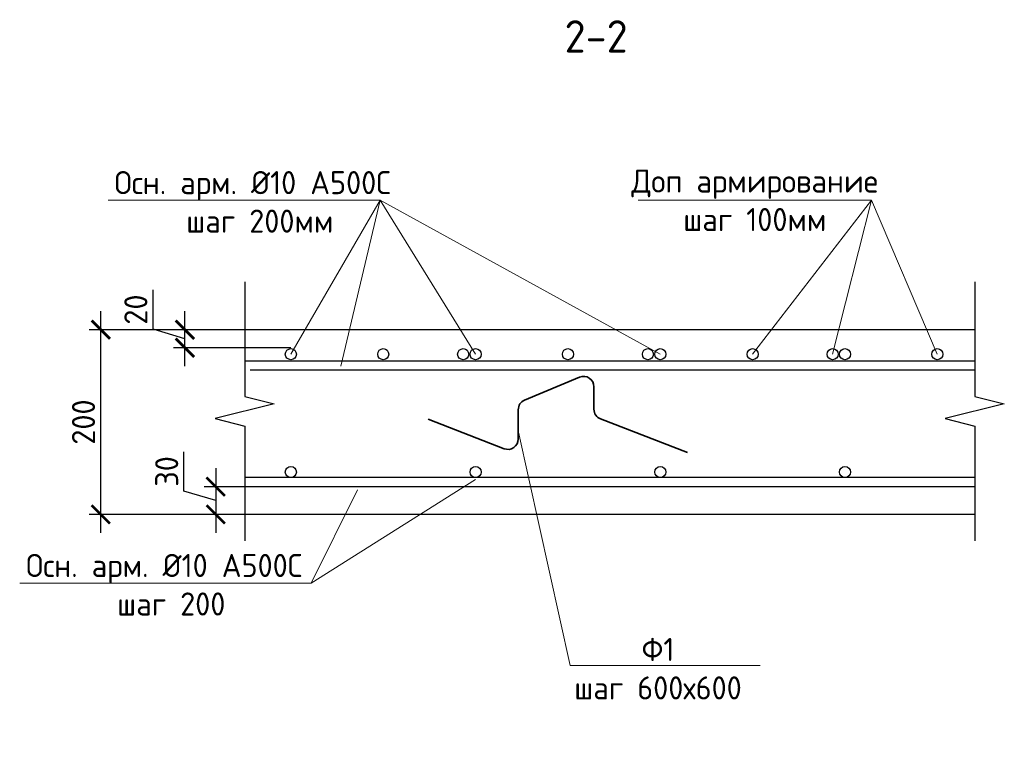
# Model space of a CAD drawing. Header units: millimetres. Extents: x -5898314 to 1055204, y -720802 to 1562611.
# Tile 270 of 362: x -66211 to -55549, y 27 to 7884. Entities that reach past the tile are written whole.
import ezdxf
from ezdxf import colors
from ezdxf.entities.mleader import LeaderData, LeaderLine
from ezdxf.math import Vec2, Vec3

# ---------------------------------------------------------------- set-up
doc = ezdxf.new("R2010")
doc.units = ezdxf.units.MM
for name, color, linetype, lineweight in [('Арматура', 152, 'Continuous', 40), ('Перекрытие ж_бетон', 1, 'Continuous', 30), ('подоснова', 151, 'Continuous', 5), ('поз.', 2, 'Continuous', 25), ('РАЗМЕРЫ', 1, 'Continuous', 9), ('Узлы', 7, 'Continuous', 0)]:
    doc.layers.add(name, color=color, linetype=linetype, lineweight=lineweight)
doc.layers.add('К_Схемоармирование', color=7, linetype='Continuous')
doc.styles.add('GOST-2.304_Type-B', font='GOST_Common.ttf')
doc.styles.add('ГОСТ 2.304', font='GOST_Common.ttf')
doc.dimstyles.new('СПДС', dxfattribs={"dimscale": 100, "dimtxt": 2.5, "dimasz": 2, "dimexe": 1.25, "dimexo": 0, "dimtad": 1, "dimdec": 0, "dimrnd": 5, "dimtxsty": 'GOST-2.304_Type-B', "dimblk": 'ARCHTICK', "dimcen": 2.5, "dimdle": 2, "dimclrd": 1, "dimclre": 1, "dimclrt": 1, "dimadec": 0, "dimazin": 2, "dimtfac": 0.75, "dimtdec": 0, "dimtmove": 1, "dimatfit": 3, "dimfxl": 1, "dimtfillclr": 256, "dimtolj": 1, "dimarcsym": 1})

# ---------------------------------------------------------------- blocks, each defined once
blk = doc.blocks.new('_ArchTick')
at = {"color": 0, "linetype": 'ByBlock', "const_width": 0.15}
blk.add_lwpolyline([(-0.5, -0.5), (0.5, 0.5)], dxfattribs=at)
blk = doc.blocks.new('*D1521')
at = {"layer": 'DEFPOINTS', "color": 0, "lineweight": 0, "transparency": 16777216}
for p in [(-64421, 4527), (-63275, 4527), (-63275, 4332)]:
    blk.add_point(p, dxfattribs=at)
at = {"layer": 'РАЗМЕРЫ', "color": 1, "lineweight": -2, "transparency": 16777216}
for p, q in [((-64765, 4532), (-64765, 4957)), ((-64421, 4132), (-64421, 4727)), ((-64421, 4429), (-64765, 4532)), ((-63275, 4527), (-64546, 4527)), ((-63275, 4332), (-64546, 4332))]:
    blk.add_line(p, q, dxfattribs=at)
at = {"layer": 'РАЗМЕРЫ', "color": 1, "lineweight": -2, "transparency": 16777216, "xscale": 200, "yscale": 200, "zscale": 200}
for p, rotation in [((-64421, 4527), 90), ((-64421, 4332), 270)]:
    blk.add_blockref('_ArchTick', p, dxfattribs=dict(at, rotation=rotation))
at = {"layer": 'РАЗМЕРЫ', "color": 1, "lineweight": 0, "transparency": 16777216, "insert": (-64953, 4745), "char_height": 250, "attachment_point": 5, "rotation": 90, "style": 'GOST-2.304_Type-B'}
blk.add_mtext('\\A1;20', dxfattribs=at)
blk = doc.blocks.new('*D1522')
at = {"layer": 'DEFPOINTS', "color": 0, "lineweight": 0, "transparency": 16777216}
for p in [(-65333, 4527), (-63408, 4527), (-63562, 2527)]:
    blk.add_point(p, dxfattribs=at)
at = {"layer": 'РАЗМЕРЫ', "color": 1, "lineweight": -2, "transparency": 16777216}
for p, q in [((-65333, 2327), (-65333, 4727)), ((-63408, 4527), (-65458, 4527)), ((-63562, 2527), (-65458, 2527))]:
    blk.add_line(p, q, dxfattribs=at)
at = {"layer": 'РАЗМЕРЫ', "color": 1, "lineweight": -2, "transparency": 16777216, "xscale": 200, "yscale": 200, "zscale": 200}
for p, rotation in [((-65333, 4527), 90), ((-65333, 2527), 270)]:
    blk.add_blockref('_ArchTick', p, dxfattribs=dict(at, rotation=rotation))
at = {"layer": 'РАЗМЕРЫ', "color": 1, "lineweight": 0, "transparency": 16777216, "insert": (-65520, 3527), "char_height": 250, "attachment_point": 5, "rotation": 90, "style": 'GOST-2.304_Type-B'}
blk.add_mtext('\\A1;200', dxfattribs=at)
blk = doc.blocks.new('*D1523')
at = {"layer": 'DEFPOINTS', "color": 0, "lineweight": 0, "transparency": 16777216}
for p in [(-63498, 2827), (-64088, 2527), (-63498, 2527)]:
    blk.add_point(p, dxfattribs=at)
at = {"layer": 'РАЗМЕРЫ', "color": 1, "lineweight": -2, "transparency": 16777216}
for p, q in [((-64432, 2780), (-64432, 3205)), ((-64088, 3027), (-64088, 2327)), ((-64088, 2677), (-64432, 2780)), ((-63498, 2827), (-64213, 2827)), ((-63498, 2527), (-64213, 2527))]:
    blk.add_line(p, q, dxfattribs=at)
at = {"layer": 'РАЗМЕРЫ', "color": 1, "lineweight": -2, "transparency": 16777216, "xscale": 200, "yscale": 200, "zscale": 200}
for p, rotation in [((-64088, 2827), 90), ((-64088, 2527), 270)]:
    blk.add_blockref('_ArchTick', p, dxfattribs=dict(at, rotation=rotation))
at = {"layer": 'РАЗМЕРЫ', "color": 1, "lineweight": 0, "transparency": 16777216, "insert": (-64619, 2992), "char_height": 250, "attachment_point": 5, "rotation": 90, "style": 'GOST-2.304_Type-B'}
blk.add_mtext('\\A1;30', dxfattribs=at)
blk = doc.blocks.new('_None')

msp = doc.modelspace()

# ---------------------------------------------------------------- linework, layer by layer
at = {"color": 3, "linetype": 'Continuous', "lineweight": 30}
for centre in [(-63274.63, 4261.74), (-61274.63, 4261.74), (-59274.63, 4261.74), (-57274.63, 4261.74), (-63274.63, 2985.74), (-61274.63, 2985.74), (-59274.63, 2985.74), (-57274.63, 2985.74)]:
    msp.add_circle(centre, 60, dxfattribs=at)
at = {"color": 1, "linetype": 'Continuous', "lineweight": 30}
for centre in [(-62274.63, 4261.74), (-61408.72, 4261.74), (-60274.63, 4261.74), (-59408.72, 4261.74), (-58274.63, 4261.74), (-57408.72, 4261.74), (-56274.63, 4261.74)]:
    msp.add_circle(centre, 60, dxfattribs=at)
at = {"layer": 'Арматура', "color": 2, "lineweight": 0}
for p, q in [((-62308.92, 5928.15), (-65252.49, 5928.15)), ((-62308.92, 5928.15), (-63274.63, 4261.74)), ((-62308.92, 5928.15), (-62733.35, 4133.53)), ((-59274.63, 4261.74), (-62308.92, 5928.15)), ((-61274.63, 4261.74), (-62308.92, 5928.15)), ((-56987.86, 5928.15), (-59514.33, 5928.15)), ((-56987.86, 5928.15), (-58274.63, 4261.74)), ((-56987.86, 5928.15), (-57408.72, 4261.74)), ((-56274.63, 4261.74), (-56987.86, 5928.15)), ((-61274.63, 2906.74), (-63053.7, 1782.5)), ((-63053.7, 1782.5), (-62553.35, 2793.53)), ((-63053.7, 1782.5), (-66210.88, 1782.5))]:
    msp.add_line(p, q, dxfattribs=at)
at = {"layer": 'К_Схемоармирование', "lineweight": 35, "ltscale": 10}
for p, q in [((-60148.46, 4013.36), (-60743.72, 3764.39)), ((-59992.8, 3665.16), (-59992.8, 3909.74)), ((-60812.7, 3660.77), (-60812.7, 3343.23)), ((-60965.78, 3238.57), (-61788.19, 3558.81)), ((-58978.11, 3198.47), (-59920.73, 3560.3))]:
    msp.add_line(p, q, dxfattribs=at)
for centre, start, end in [((-60105.12, 3909.74), 0, 112.697162), ((-60700.38, 3660.77), 112.697162, 180), ((-59880.48, 3665.16), 180, 249.00049), ((-60925.02, 3343.23), 248.724511, 0)]:
    msp.add_arc(centre, 112.32, start, end, dxfattribs=at)
at = {"layer": 'Перекрытие ж_бетон', "color": 7, "linetype": 'Continuous', "lineweight": 30}
for p, q in [((-55869.35, 4526.74), (-63774.63, 4526.74)), ((-55869.35, 2526.74), (-63774.63, 2526.74))]:
    msp.add_line(p, q, dxfattribs=at)
at = {"layer": 'Перекрытие ж_бетон', "color": 3, "linetype": 'Continuous', "lineweight": 30}
for p, q in [((-55869.35, 4186.74), (-63774.63, 4186.74)), ((-55869.35, 4087.83), (-63713.63, 4087.83)), ((-55869.35, 2925.74), (-63774.63, 2925.74)), ((-55869.35, 2826.83), (-63774.63, 2826.83)), ((-55869.35, 2826.83), (-63713.63, 2826.83))]:
    msp.add_line(p, q, dxfattribs=at)
at = {"layer": 'поз.', "linetype": 'Continuous'}
for points in [[(-63774.63, 5045.85), (-63774.63, 3803.85), (-63454.63, 3723.85), (-64094.63, 3563.85), (-63774.63, 3483.85), (-63774.63, 2241.85)], [(-55869.35, 5045.85), (-55869.35, 3803.85)], [(-55869.35, 3803.85), (-55549.35, 3723.85), (-56189.35, 3563.85)], [(-56189.35, 3563.85), (-55869.35, 3483.85), (-55869.35, 2241.85)]]:
    msp.add_lwpolyline(points, dxfattribs=at)

# ---------------------------------------------------------------- texts
at = {"layer": 'Арматура', "color": 2, "lineweight": 0, "char_height": 250, "width": 3270.9984, "attachment_point": 5, "style": 'ГОСТ 2.304'}
for s, insert in [('Доп армирование шаг 100мм', (-58251.1, 5928.15)), (' \\PОсн. арм. %%C10 А500С\\P шаг 200мм', (-63687.05, 6119.58)), (' \\PОсн. арм. %%C10 А500С\\P шаг 200', (-64645.45, 1973.93))]:
    msp.add_mtext(s, dxfattribs=dict(at, insert=insert))
at = {"layer": 'Узлы', "color": 80, "linetype": 'Continuous', "lineweight": 0, "style": 'GOST-2.304_Type-B'}
msp.add_text('2-2', height=350, dxfattribs=at).set_placement((-60310.95, 7527.66))

# ---------------------------------------------------------------- dimensions: what is measured, and where the dimension line sits
at = {"layer": 'РАЗМЕРЫ', "color": 1, "lineweight": 0}
for base, p1, p2, picture, middle in [((-64421.38765261, 4526.74323818), (-63274.62787647, 4331.74323818), (-63274.62787647, 4526.74323818), '*D1521', (-64952.63765261, 4594.86823818)), ((-65332.71, 4526.74), (-63562.16, 2526.74), (-63408.2, 4526.74), '*D1522', (-65520.21, 3526.74)), ((-64087.83, 2526.74), (-63497.89, 2826.83), (-63497.89, 2526.74), '*D1523', (-64619.08, 2842.41))]:
    dim = msp.add_linear_dim(base=base, p1=p1, p2=p2, angle=90, dimstyle='СПДС', override={"dimlfac": 0.1, "dimrnd": 5}, dxfattribs=at)
    dim.commit()
    dim.dimension.update_dxf_attribs({"geometry": picture, "text_midpoint": middle})

# ---------------------------------------------------------------- leaders
at = {"layer": 'подоснова', "color": 4, "ltscale": 0.3}
ml = msp.add_multileader_mtext('Standard', dxfattribs=at)
ml.set_content('Ф1 \\Pшаг 600х600', color=4, style='GOST-2.304_Type-B')
ml.set_leader_properties(color=256, linetype='ByLayer', lineweight=15)
ml.set_arrow_properties(name='NONE')
ml.build(insert=Vec2(0, 0))
ml.multileader.update_dxf_attribs({"text_left_attachment_type": 6, "text_right_attachment_type": 6, "dogleg_length": 0.1, "arrow_head_size": 18})
ctx = ml.context
ctx.base_point, ctx.char_height, ctx.arrow_head_size, ctx.landing_gap_size, ctx.plane_origin = Vec3(-60249.53, 889.97), 250, 18, 20, Vec3(-69485.25, 7091.31)
ctx.left_attachment, ctx.right_attachment, ctx.text_align_type = 6, 6, 1
notes = []
notes.append((ctx, [(0, (1, 1, 0), (-60249.63, 889.97), (1, 0), 0.1, [(0, [(-60808.65, 3417.78)], 0, [])])]))
ctx.mtext.insert, ctx.mtext.alignment, ctx.mtext.flow_direction = Vec3(-59299.23, 1189.97), 2, 5
for ctx, leaders in notes:
    for number, flags, end, landing, length, lines in leaders:
        leader = LeaderData()
        leader.index, (leader.has_last_leader_line, leader.has_dogleg_vector, leader.attachment_direction) = number, flags
        leader.last_leader_point, leader.dogleg_vector, leader.dogleg_length = Vec3(end), Vec3(landing), length
        for number, points, colour, breaks in lines:
            line = LeaderLine()
            line.index, line.vertices, line.color, line.breaks = number, Vec3.list(points), colors.encode_raw_color(colour), breaks
            leader.lines.append(line)
        ctx.leaders.append(leader)

doc.saveas('drawing.dxf')
